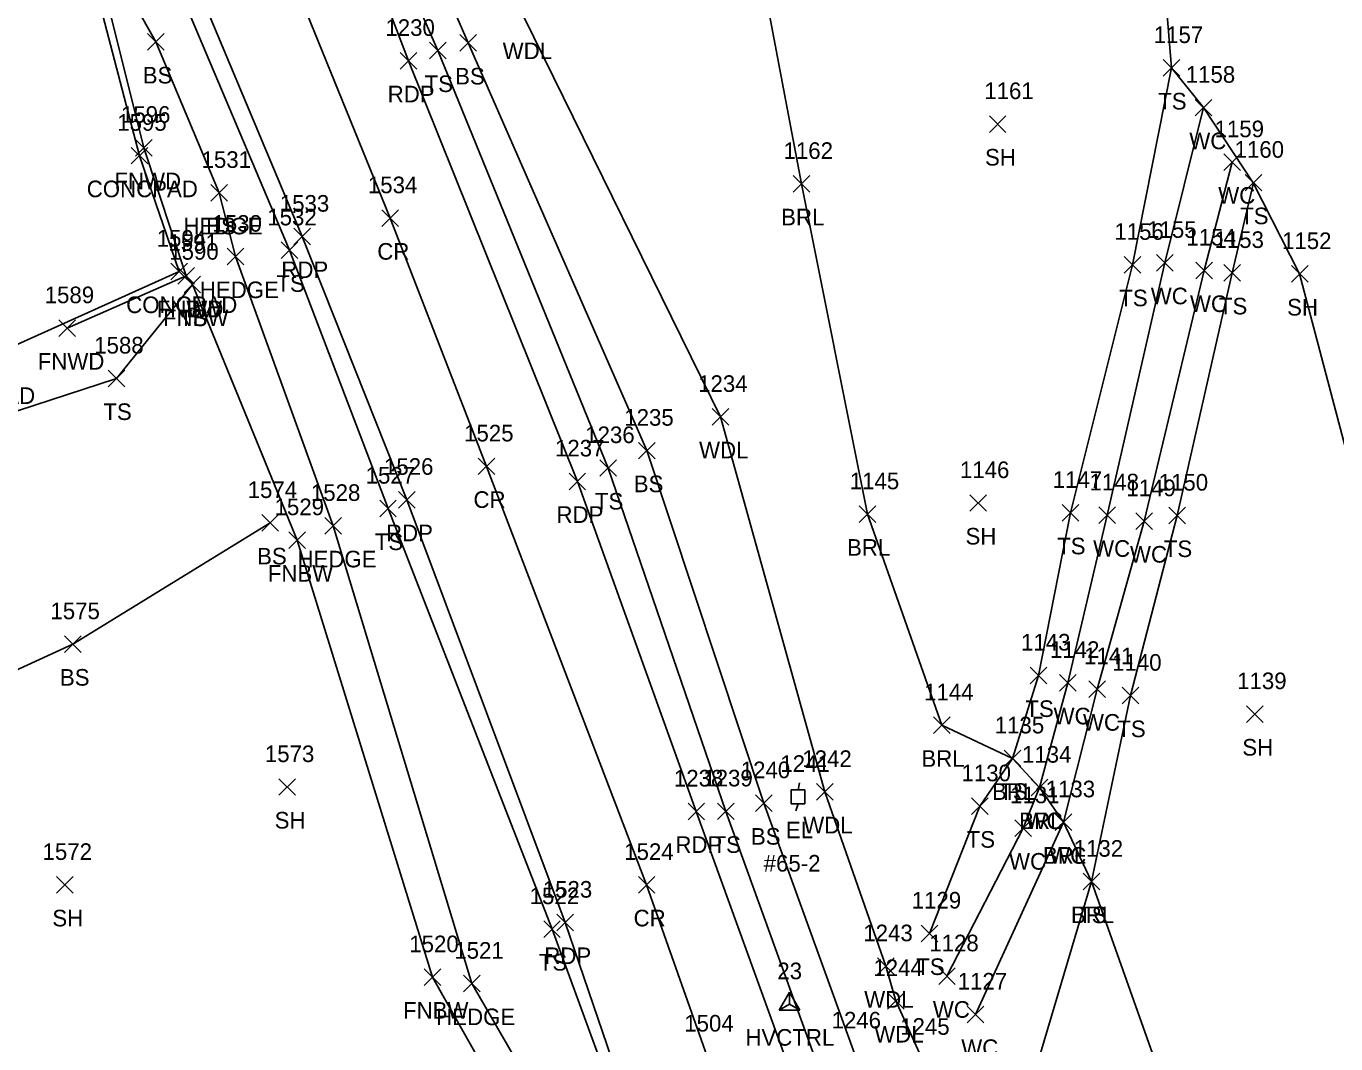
# Model space of a CAD drawing. Extents: x 1443590 to 1445966, y 578314 to 580556.
# Drawn here: x 1445184.7 to 1445342.4, y 578791.8 to 578914.3 of the extents above; entities that cross this region are included whole.
import ezdxf

# ---------------------------------------------------------------- set-up
doc = ezdxf.new("R2010")
doc.units = 0
for name, color, linetype in [('C_A', 7, 'Continuous'), ('C_I', 7, 'Continuous'), ('CPSM', 7, 'Continuous'), ('L_A', 7, 'Continuous'), ('L_I', 7, 'Continuous'), ('L_TIC', 7, 'Continuous'), ('LABL', 7, 'Continuous'), ('LAHR', 7, 'Continuous'), ('LAWA', 7, 'Continuous'), ('LAWE', 7, 'Continuous'), ('LELB', 7, 'Continuous'), ('LFNC', 7, 'Continuous'), ('LS', 7, 'Continuous'), ('LSOGP', 7, 'Continuous'), ('P_A', 7, 'Continuous'), ('P_I', 7, 'Continuous'), ('P_TIC', 7, 'Continuous'), ('PET', 7, 'Continuous'), ('PRC', 7, 'Continuous'), ('U_A', 7, 'Continuous'), ('U_C', 7, 'Continuous'), ('U_I', 7, 'Continuous'), ('UEPT', 7, 'Continuous')]:
    doc.layers.add(name, color=color, linetype=linetype)

msp = doc.modelspace()

# ---------------------------------------------------------------- linework, layer by layer
at = {"layer": 'CPSM'}
for p, q in [((1445275.37, 578795.87), (1445276.62, 578798.03)), ((1445277.87, 578795.87), (1445276.62, 578798.03)), ((1445276.62, 578796.59), (1445276.62, 578798.03)), ((1445275.37, 578795.87), (1445276.62, 578796.59)), ((1445276.62, 578796.59), (1445276.62, 578796.59)), ((1445276.62, 578796.59), (1445277.87, 578795.87)), ((1445275.37, 578795.87), (1445277.87, 578795.87))]:
    msp.add_line(p, q, dxfattribs=at)
at = {"layer": 'L_TIC'}
for points in [[(1445199.33, 578911.42), (1445201.33, 578913.42)], [(1445201.33, 578911.42), (1445199.33, 578913.42)], [(1445236.93, 578911.3), (1445238.93, 578913.3)], [(1445238.93, 578911.3), (1445236.93, 578913.3)], [(1445233.28, 578910.39), (1445235.28, 578912.39)], [(1445235.28, 578910.39), (1445233.28, 578912.39)], [(1445321.59, 578908.29), (1445323.59, 578910.29)], [(1445323.59, 578908.29), (1445321.59, 578910.29)], [(1445325.44, 578903.51), (1445327.44, 578905.51)], [(1445327.44, 578903.51), (1445325.44, 578905.51)], [(1445300.67, 578901.54), (1445302.67, 578903.54)], [(1445302.67, 578901.54), (1445300.67, 578903.54)], [(1445197.9, 578898.69), (1445199.9, 578900.69)], [(1445199.9, 578898.69), (1445197.9, 578900.69)], [(1445197.39, 578897.73), (1445199.39, 578899.73)], [(1445199.39, 578897.73), (1445197.39, 578899.73)], [(1445328.91, 578896.95), (1445330.91, 578898.95)], [(1445330.91, 578896.95), (1445328.91, 578898.95)], [(1445277.07, 578894.34), (1445279.07, 578896.34)], [(1445279.07, 578894.34), (1445277.07, 578896.34)], [(1445331.45, 578894.48), (1445333.45, 578896.48)], [(1445333.45, 578894.48), (1445331.45, 578896.48)], [(1445206.97, 578893.26), (1445208.97, 578895.26)], [(1445208.97, 578893.26), (1445206.97, 578895.26)], [(1445206.97, 578893.26), (1445208.97, 578895.26)], [(1445208.97, 578893.26), (1445206.97, 578895.26)], [(1445215.45, 578886.34), (1445217.45, 578888.34)], [(1445217.45, 578886.34), (1445215.45, 578888.34)], [(1445208.94, 578885.58), (1445210.94, 578887.58)], [(1445210.94, 578885.58), (1445208.94, 578887.58)], [(1445316.9, 578884.6), (1445318.9, 578886.6)], [(1445318.9, 578884.6), (1445316.9, 578886.6)], [(1445320.79, 578884.84), (1445322.79, 578886.84)], [(1445322.79, 578884.84), (1445320.79, 578886.84)], [(1445202.14, 578883.78), (1445204.14, 578885.78)], [(1445204.14, 578883.78), (1445202.14, 578885.78)], [(1445202.98, 578883.28), (1445204.98, 578885.28)], [(1445204.98, 578883.28), (1445202.98, 578885.28)], [(1445202.98, 578883.28), (1445204.98, 578885.28)], [(1445204.98, 578883.28), (1445202.98, 578885.28)], [(1445325.52, 578883.91), (1445327.52, 578885.91)], [(1445327.52, 578883.91), (1445325.52, 578885.91)], [(1445328.9, 578883.62), (1445330.9, 578885.62)], [(1445330.9, 578883.62), (1445328.9, 578885.62)], [(1445337.03, 578883.49), (1445339.03, 578885.49)], [(1445339.03, 578883.49), (1445337.03, 578885.49)], [(1445203.74, 578882.21), (1445205.74, 578884.21)], [(1445205.74, 578882.21), (1445203.74, 578884.21)], [(1445203.74, 578882.21), (1445205.74, 578884.21)], [(1445205.74, 578882.21), (1445203.74, 578884.21)], [(1445188.67, 578876.97), (1445190.67, 578878.97)], [(1445190.67, 578876.97), (1445188.67, 578878.97)], [(1445194.62, 578870.91), (1445196.62, 578872.91)], [(1445196.62, 578870.91), (1445194.62, 578872.91)], [(1445267.31, 578866.29), (1445269.31, 578868.29)], [(1445269.31, 578866.29), (1445267.31, 578868.29)], [(1445258.43, 578862.22), (1445260.43, 578864.22)], [(1445260.43, 578862.22), (1445258.43, 578864.22)], [(1445253.78, 578860.13), (1445255.78, 578862.13)], [(1445255.78, 578860.13), (1445253.78, 578862.13)], [(1445298.31, 578855.92), (1445300.31, 578857.92)], [(1445300.31, 578855.92), (1445298.31, 578857.92)], [(1445227.29, 578855.25), (1445229.29, 578857.25)], [(1445229.29, 578855.25), (1445227.29, 578857.25)], [(1445284.99, 578854.57), (1445286.99, 578856.57)], [(1445286.99, 578854.57), (1445284.99, 578856.57)], [(1445309.42, 578854.74), (1445311.42, 578856.74)], [(1445311.42, 578854.74), (1445309.42, 578856.74)], [(1445313.86, 578854.44), (1445315.86, 578856.44)], [(1445315.86, 578854.44), (1445313.86, 578856.44)], [(1445322.26, 578854.41), (1445324.26, 578856.41)], [(1445324.26, 578854.41), (1445322.26, 578856.41)], [(1445213.09, 578853.52), (1445215.09, 578855.52)], [(1445215.09, 578853.52), (1445213.09, 578855.52)], [(1445220.7, 578853.17), (1445222.7, 578855.17)], [(1445222.7, 578853.17), (1445220.7, 578855.17)], [(1445318.29, 578853.74), (1445320.29, 578855.74)], [(1445320.29, 578853.74), (1445318.29, 578855.74)], [(1445216.34, 578851.45), (1445218.34, 578853.45)], [(1445218.34, 578851.45), (1445216.34, 578853.45)], [(1445189.36, 578838.93), (1445191.36, 578840.93)], [(1445191.36, 578838.93), (1445189.36, 578840.93)], [(1445305.6, 578835.16), (1445307.6, 578837.16)], [(1445307.6, 578835.16), (1445305.6, 578837.16)], [(1445309.1, 578834.27), (1445311.1, 578836.27)], [(1445311.1, 578834.27), (1445309.1, 578836.27)], [(1445312.63, 578833.51), (1445314.63, 578835.51)], [(1445314.63, 578833.51), (1445312.63, 578835.51)], [(1445316.66, 578832.73), (1445318.66, 578834.73)], [(1445318.66, 578832.73), (1445316.66, 578834.73)], [(1445331.64, 578830.51), (1445333.64, 578832.51)], [(1445333.64, 578830.51), (1445331.64, 578832.51)], [(1445293.95, 578829.16), (1445295.95, 578831.16)], [(1445295.95, 578829.16), (1445293.95, 578831.16)], [(1445302.45, 578825.18), (1445304.45, 578827.18)], [(1445304.45, 578825.18), (1445302.45, 578827.18)], [(1445302.45, 578825.18), (1445304.45, 578827.18)], [(1445304.45, 578825.18), (1445302.45, 578827.18)], [(1445215.16, 578821.73), (1445217.16, 578823.73)], [(1445217.16, 578821.73), (1445215.16, 578823.73)], [(1445279.86, 578821.14), (1445281.86, 578823.14)], [(1445281.86, 578821.14), (1445279.86, 578823.14)], [(1445305.72, 578821.66), (1445307.72, 578823.66)], [(1445307.72, 578821.66), (1445305.72, 578823.66)], [(1445305.72, 578821.66), (1445307.72, 578823.66)], [(1445307.72, 578821.66), (1445305.72, 578823.66)], [(1445272.53, 578819.79), (1445274.53, 578821.79)], [(1445274.53, 578819.79), (1445272.53, 578821.79)], [(1445267.94, 578818.8), (1445269.94, 578820.8)], [(1445269.94, 578818.8), (1445267.94, 578820.8)], [(1445298.53, 578819.42), (1445300.53, 578821.42)], [(1445300.53, 578819.42), (1445298.53, 578821.42)], [(1445303.73, 578816.78), (1445305.73, 578818.78)], [(1445305.73, 578816.78), (1445303.73, 578818.78)], [(1445308.58, 578817.49), (1445310.58, 578819.49)], [(1445310.58, 578817.49), (1445308.58, 578819.49)], [(1445308.58, 578817.49), (1445310.58, 578819.49)], [(1445310.58, 578817.49), (1445308.58, 578819.49)], [(1445311.95, 578810.34), (1445313.95, 578812.34)], [(1445313.95, 578810.34), (1445311.95, 578812.34)], [(1445311.95, 578810.34), (1445313.95, 578812.34)], [(1445313.95, 578810.34), (1445311.95, 578812.34)], [(1445188.4, 578809.95), (1445190.4, 578811.95)], [(1445190.4, 578809.95), (1445188.4, 578811.95)], [(1445247.03, 578804.63), (1445249.03, 578806.63)], [(1445249.03, 578804.63), (1445247.03, 578806.63)], [(1445292.46, 578804.1), (1445294.46, 578806.1)], [(1445294.46, 578804.1), (1445292.46, 578806.1)], [(1445287.2, 578800.16), (1445289.2, 578802.16)], [(1445289.2, 578800.16), (1445287.2, 578802.16)], [(1445232.63, 578798.84), (1445234.63, 578800.84)], [(1445234.63, 578798.84), (1445232.63, 578800.84)], [(1445237.39, 578798.06), (1445239.39, 578800.06)], [(1445239.39, 578798.06), (1445237.39, 578800.06)], [(1445294.57, 578798.95), (1445296.57, 578800.95)], [(1445296.57, 578798.95), (1445294.57, 578800.95)], [(1445288.4, 578795.97), (1445290.4, 578797.97)], [(1445290.4, 578795.97), (1445288.4, 578797.97)], [(1445297.99, 578794.35), (1445299.99, 578796.35)], [(1445299.99, 578794.35), (1445297.99, 578796.35)]]:
    msp.add_lwpolyline(points, dxfattribs=at)
at = {"layer": 'LABL'}
msp.add_lwpolyline([(1445467.84, 578360.06), (1445455.38, 578392.07), (1445446.82, 578428.87), (1445442.38, 578441.48), (1445436.55, 578457.59), (1445425.34, 578488.87), (1445418.21, 578516.65), (1445402.21, 578560.94), (1445385.83, 578595.27), (1445371.99, 578640.68), (1445356.66, 578684.35), (1445342.86, 578722.22), (1445331.82, 578758.2), (1445312.95, 578811.34), (1445309.58, 578818.49), (1445306.72, 578822.66), (1445303.45, 578826.18), (1445294.95, 578830.16), (1445285.99, 578855.57), (1445278.07, 578895.34), (1445273.01, 578922.07), (1445267.74, 578942.65), (1445247.28, 578957.13)], dxfattribs=at)
at = {"layer": 'LAHR'}
msp.add_lwpolyline([(1445254.41, 578746.23), (1445258.45, 578752.56), (1445253.33, 578769.54), (1445252.5, 578771.58), (1445252.37, 578774.58), (1445250.96, 578777.29), (1445238.39, 578799.06), (1445221.7, 578854.17), (1445209.94, 578886.58), (1445207.97, 578894.26)], dxfattribs=at)
at = {"layer": 'LAWA'}
msp.add_lwpolyline([(1445247.28, 578957.13), (1445233.88, 578950.85), (1445230.79, 578941.76), (1445244.68, 578915.35), (1445268.31, 578867.29), (1445280.86, 578822.14), (1445288.2, 578801.16), (1445289.4, 578796.97), (1445292.63, 578789.9)], dxfattribs=at)
at = {"layer": 'LAWE'}
for points in [[(1445295.57, 578799.95), (1445304.73, 578817.78), (1445306.72, 578822.66), (1445310.1, 578835.27), (1445314.86, 578855.44), (1445321.79, 578885.84), (1445326.44, 578904.51)], [(1445298.99, 578795.35), (1445309.58, 578818.49), (1445313.63, 578834.51), (1445319.29, 578854.74), (1445326.52, 578884.91), (1445329.91, 578897.95)]]:
    msp.add_lwpolyline(points, dxfattribs=at)
at = {"layer": 'LELB'}
for points in [[(1445329.48, 578584.81), (1445322.12, 578605.88), (1445295.15, 578680.03), (1445283.74, 578711.72), (1445273.93, 578731.48), (1445266.49, 578750.22), (1445265.68, 578752.11), (1445264.69, 578763.32), (1445260.56, 578773.29), (1445259.58, 578775.95), (1445258.32, 578778.63), (1445255.83, 578784.34), (1445248.03, 578805.63), (1445228.29, 578856.25), (1445216.45, 578887.34), (1445198.29, 578930.27), (1445196.84, 578934.05), (1445190.79, 578941.35), (1445189.32, 578948.18), (1445182.47, 578967.95), (1445172.93, 578988.88)], [(1445221.16, 578951.69), (1445225.96, 578939.88), (1445237.93, 578912.3), (1445259.43, 578863.22), (1445273.53, 578820.79), (1445284.43, 578790.66), (1445285.42, 578784.95), (1445286.14, 578783.1), (1445288, 578780.72)], [(1445222.69, 578937.93), (1445234.28, 578911.39), (1445254.78, 578861.13), (1445268.94, 578819.8), (1445281.41, 578785.26), (1445283.41, 578779.74), (1445299.6, 578739.58), (1445316.15, 578694.47), (1445332.79, 578650.27), (1445347.4, 578607.95), (1445361.62, 578570.36), (1445377.25, 578524), (1445391.22, 578483.59), (1445406.36, 578442.9), (1445418.34, 578410.04), (1445429.91, 578378.9), (1445440.4, 578350.18)], [(1445207.97, 578894.26), (1445200.33, 578912.42), (1445192.18, 578926.88), (1445191.71, 578927.33), (1445191.11, 578927.14), (1445176.61, 578924.3), (1445170.78, 578923.01), (1445170.16, 578923.93), (1445166.24, 578933.37)], [(1445293.46, 578805.1), (1445299.53, 578820.42), (1445303.45, 578826.18), (1445306.6, 578836.16), (1445310.42, 578855.74), (1445317.9, 578885.6), (1445322.59, 578909.29)], [(1445315.49, 578748.71), (1445304.85, 578784.08), (1445312.95, 578811.34), (1445317.66, 578833.73), (1445323.26, 578855.41), (1445329.9, 578884.62), (1445332.45, 578895.48)], [(1445119.73, 578864.36), (1445144.28, 578868.04), (1445166.59, 578864.16), (1445179.71, 578866.73), (1445195.62, 578871.91), (1445204.74, 578883.21)], [(1445214.09, 578854.52), (1445190.36, 578839.93), (1445167.8, 578829.56), (1445141.43, 578819.93)]]:
    msp.add_lwpolyline(points, dxfattribs=at)
at = {"layer": 'LFNC'}
for points in [[(1445189.67, 578877.97), (1445203.98, 578884.28), (1445198.9, 578899.69), (1445192.26, 578926.4), (1445192.18, 578926.88)], [(1445192.51, 578679.04), (1445204.62, 578692.01), (1445226.1, 578714.33), (1445242.47, 578733.97), (1445254.41, 578746.23), (1445250.78, 578767.41), (1445249.79, 578770.3), (1445248.54, 578772.3), (1445247.12, 578775.95), (1445233.63, 578799.84), (1445217.34, 578852.45), (1445204.74, 578883.21), (1445203.98, 578884.28)]]:
    msp.add_lwpolyline(points, dxfattribs=at)
at = {"layer": 'LS'}
msp.add_lwpolyline([(1445166.74, 578891.14), (1445172.37, 578879.59), (1445178.8, 578873.84), (1445203.14, 578884.78), (1445198.39, 578898.73), (1445191.21, 578926.24), (1445176.33, 578923.22), (1445170.2, 578921.96), (1445165.13, 578932.82), (1445165.03, 578933.2), (1445152.66, 578929.14)], dxfattribs=at)
at = {"layer": 'LSOGP'}
msp.add_lwpolyline([(1445435.83, 578565.97), (1445425.64, 578608.34), (1445409.71, 578653.21), (1445404.09, 578695.52), (1445388.82, 578734.18), (1445378, 578775.88), (1445362.42, 578805.61), (1445354.16, 578836.67), (1445344.42, 578860.17), (1445338.02, 578884.49), (1445332.44, 578895.48), (1445326.44, 578904.52), (1445322.58, 578909.3), (1445318.45, 578959.47), (1445320.47, 578993.49)], dxfattribs=at)
at = {"layer": 'P_TIC'}
for points in [[(1445229.76, 578909.15), (1445231.76, 578911.15)], [(1445231.76, 578909.15), (1445229.76, 578911.15)], [(1445227.56, 578890.21), (1445229.56, 578892.21)], [(1445229.56, 578890.21), (1445227.56, 578892.21)], [(1445216.97, 578887.99), (1445218.97, 578889.99)], [(1445218.97, 578887.99), (1445216.97, 578889.99)], [(1445239.14, 578860.33), (1445241.14, 578862.33)], [(1445241.14, 578860.33), (1445239.14, 578862.33)], [(1445250.08, 578858.52), (1445252.08, 578860.52)], [(1445252.08, 578858.52), (1445250.08, 578860.52)], [(1445229.56, 578856.31), (1445231.56, 578858.31)], [(1445231.56, 578856.31), (1445229.56, 578858.31)], [(1445264.4, 578818.79), (1445266.4, 578820.79)], [(1445266.4, 578818.79), (1445264.4, 578820.79)], [(1445258.42, 578809.95), (1445260.42, 578811.95)], [(1445260.42, 578809.95), (1445258.42, 578811.95)], [(1445248.61, 578805.41), (1445250.61, 578807.41)], [(1445250.61, 578805.41), (1445248.61, 578807.41)]]:
    msp.add_lwpolyline(points, dxfattribs=at)
at = {"layer": 'PET'}
for points in [[(1445418.89, 578342.02), (1445405.88, 578377.14), (1445393.26, 578414.23), (1445384.94, 578436.64), (1445373.41, 578468.96), (1445357.56, 578512.83), (1445344.62, 578550.03), (1445330.99, 578586.22), (1445323.64, 578606.66), (1445310.56, 578643.56), (1445297.05, 578680.63), (1445286.07, 578712.45), (1445276.51, 578732.61), (1445268.43, 578753.25), (1445256.91, 578785.04), (1445249.61, 578806.41), (1445230.56, 578857.31), (1445217.97, 578888.99), (1445200.05, 578931.7), (1445199.72, 578935.44), (1445193.89, 578943.66), (1445183.72, 578968.31), (1445171.41, 579000.64)], [(1445204.47, 578977.72), (1445211.07, 578960.69), (1445220.5, 578936.98), (1445230.76, 578910.15), (1445251.08, 578859.52), (1445265.4, 578819.79), (1445279.28, 578781.46), (1445295.62, 578738.27), (1445312.78, 578693.03), (1445329.09, 578649.05), (1445344.77, 578606.81), (1445359.16, 578569.06), (1445375.47, 578523.38), (1445389.92, 578483.27), (1445404.56, 578441.9), (1445416.57, 578409.56), (1445427.35, 578377.72), (1445437.94, 578349.1)]]:
    msp.add_lwpolyline(points, dxfattribs=at)
at = {"layer": 'PRC'}
msp.add_lwpolyline([(1445428.76, 578345.92), (1445416.12, 578381.06), (1445402.82, 578417.2), (1445394.53, 578440.03), (1445382.79, 578472.56), (1445367.55, 578515.78), (1445354.3, 578552.77), (1445340.07, 578591.68), (1445332.93, 578610.75), (1445320.05, 578646.79), (1445306.48, 578683.94), (1445294.78, 578715.83), (1445285.68, 578740.23), (1445278.69, 578759.19), (1445266.72, 578790.29), (1445259.42, 578810.95), (1445240.14, 578861.33), (1445228.56, 578891.21), (1445209.9, 578937.12), (1445195.27, 578973.7), (1445179.73, 579007.4), (1445167.09, 579032.9), (1445157.85, 579050.89), (1445142.74, 579080.19)], dxfattribs=at)
at = {"layer": 'UEPT'}
for p, q in [((1445277.81, 578823.22), (1445277.64, 578822.38)), ((1445276.81, 578820.72), (1445276.81, 578822.38)), ((1445276.81, 578822.38), (1445278.47, 578822.38)), ((1445277.64, 578821.55), (1445277.64, 578821.55)), ((1445278.47, 578822.38), (1445278.47, 578820.72)), ((1445278.47, 578820.72), (1445276.81, 578820.72)), ((1445277.39, 578819.88), (1445277.64, 578820.72))]:
    msp.add_line(p, q, dxfattribs=at)

# ---------------------------------------------------------------- texts
at = {"layer": 'C_A'}
msp.add_text('HVCTRL', height=2, dxfattribs=at).set_placement((1445271.31, 578791.59))
at = {"layer": 'C_I'}
msp.add_text('23', height=2, dxfattribs=at).set_placement((1445275.15, 578799.59))
at = {"layer": 'L_A'}
for s, p in [('WDL', (1445242.09, 578910.35)), ('BS', (1445198.77, 578907.42)), ('TS', (1445232.69, 578906.39)), ('BS', (1445236.37, 578907.3)), ('TS', (1445320.99, 578904.29)), ('WC', (1445324.74, 578899.51)), ('SH', (1445300.15, 578897.54)), ('CONCPAD', (1445192.03, 578893.73)), ('FNWD', (1445195.36, 578894.69)), ('WC', (1445328.22, 578892.95)), ('TS', (1445330.86, 578890.48)), ('HEDGE', (1445203.67, 578889.26)), ('BS', (1445206.41, 578889.26)), ('BRL', (1445275.61, 578890.34)), ('HEDGE', (1445205.64, 578881.58)), ('TS', (1445214.86, 578882.34)), ('CONCPAD', (1445196.78, 578879.78)), ('TS', (1445316.31, 578880.6)), ('WC', (1445320.1, 578880.84)), ('WC', (1445324.82, 578879.91)), ('TS', (1445328.3, 578879.62)), ('SH', (1445336.51, 578879.49)), ('FNBW', (1445200.45, 578879.28)), ('FNWD', (1445200.45, 578879.28)), ('FNBW', (1445201.21, 578878.21)), ('TS', (1445203.15, 578878.21)), ('FNWD', (1445186.13, 578872.97)), ('CONCPAD', (1445172.45, 578868.84)), ('TS', (1445194.03, 578866.91)), ('WDL', (1445265.73, 578862.29)), ('BS', (1445257.87, 578858.22)), ('TS', (1445253.19, 578856.13)), ('TS', (1445226.7, 578851.25)), ('SH', (1445297.8, 578851.92)), ('BS', (1445212.53, 578849.52)), ('BRL', (1445283.54, 578850.57)), ('TS', (1445308.83, 578850.74)), ('WC', (1445313.16, 578850.44)), ('WC', (1445317.6, 578849.74)), ('TS', (1445321.67, 578850.41)), ('HEDGE', (1445217.4, 578849.17)), ('FNBW', (1445213.82, 578847.45)), ('BS', (1445188.8, 578834.93)), ('TS', (1445305.01, 578831.16)), ('WC', (1445308.4, 578830.27)), ('WC', (1445311.94, 578829.51)), ('TS', (1445316.07, 578828.73)), ('SH', (1445331.12, 578826.51)), ('BRL', (1445292.49, 578825.16)), ('BRL', (1445300.99, 578821.18)), ('TS', (1445301.86, 578821.18)), ('SH', (1445214.65, 578817.73)), ('WDL', (1445278.27, 578817.14)), ('BRL', (1445304.27, 578817.66)), ('WC', (1445305.03, 578817.66)), ('TS', (1445267.35, 578814.8)), ('BS', (1445271.97, 578815.79)), ('TS', (1445297.94, 578815.42)), ('BRL', (1445307.12, 578813.49)), ('WC', (1445307.88, 578813.49)), ('WC', (1445303.04, 578812.78)), ('SH', (1445187.89, 578805.95)), ('BRL', (1445310.49, 578806.34)), ('TS', (1445311.36, 578806.34)), ('TS', (1445246.44, 578800.63)), ('TS', (1445291.87, 578800.1)), ('WDL', (1445285.61, 578796.16)), ('FNBW', (1445230.1, 578794.84)), ('WC', (1445293.87, 578794.95)), ('HEDGE', (1445234.09, 578794.06)), ('WDL', (1445286.82, 578791.97)), ('WC', (1445297.29, 578790.35))]:
    msp.add_text(s, height=2, dxfattribs=at).set_placement(p)
at = {"layer": 'L_I'}
for s, p in [('1157', (1445320.46, 578912.29)), ('1158', (1445324.31, 578907.51)), ('1161', (1445300.06, 578905.54)), ('1595', (1445195.7, 578901.73)), ('1596', (1445196.15, 578902.69)), ('1159', (1445327.78, 578900.95)), ('1162', (1445275.9, 578898.34)), ('1160', (1445330.19, 578898.48)), ('1531', (1445205.85, 578897.26)), ('1531', (1445205.85, 578897.26)), ('1530', (1445207.16, 578889.58)), ('1532', (1445213.76, 578890.34)), ('1155', (1445319.67, 578888.84)), ('1594', (1445200.45, 578887.78)), ('1591', (1445201.86, 578887.28)), ('1591', (1445201.86, 578887.28)), ('1156', (1445315.72, 578888.6)), ('1154', (1445324.39, 578887.91)), ('1153', (1445327.77, 578887.62)), ('1152', (1445335.9, 578887.49)), ('1590', (1445201.96, 578886.21)), ('1590', (1445201.96, 578886.21)), ('1589', (1445186.97, 578880.97)), ('1588', (1445192.93, 578874.91)), ('1234', (1445265.62, 578870.29)), ('1235', (1445256.73, 578866.22)), ('1236', (1445252.03, 578864.13)), ('1527', (1445225.6, 578859.25)), ('1146', (1445297.13, 578859.92)), ('1574', (1445211.4, 578857.52)), ('1145', (1445283.87, 578858.57)), ('1147', (1445308.3, 578858.74)), ('1148', (1445312.73, 578858.44)), ('1149', (1445317.16, 578857.74)), ('1150', (1445321.05, 578858.41)), ('1528', (1445219.01, 578857.17)), ('1529', (1445214.64, 578855.45)), ('1575', (1445187.66, 578842.93)), ('1143', (1445304.48, 578839.16)), ('1142', (1445307.97, 578838.27)), ('1141', (1445312.07, 578837.51)), ('1140', (1445315.45, 578836.73)), ('1139', (1445330.5, 578834.51)), ('1144', (1445292.82, 578833.16)), ('1135', (1445301.32, 578829.18)), ('1135', (1445301.32, 578829.18)), ('1573', (1445213.47, 578825.73)), ('1242', (1445278.16, 578825.14)), ('1134', (1445304.6, 578825.66)), ('1134', (1445304.6, 578825.66)), ('1239', (1445266.24, 578822.8)), ('1240', (1445270.75, 578823.79)), ('1130', (1445297.32, 578823.42)), ('1133', (1445307.45, 578821.49)), ('1133', (1445307.45, 578821.49)), ('1131', (1445303.17, 578820.78)), ('1572', (1445186.71, 578813.95)), ('1132', (1445310.82, 578814.34)), ('1132', (1445310.82, 578814.34)), ('1522', (1445245.34, 578808.63)), ('1129', (1445291.33, 578808.1)), ('1243', (1445285.5, 578804.16)), ('1520', (1445230.85, 578802.84)), ('1128', (1445293.44, 578802.95)), ('1521', (1445236.27, 578802.06)), ('1244', (1445286.71, 578799.97)), ('1127', (1445296.86, 578798.35)), ('1246', (1445281.68, 578793.66)), ('1245', (1445289.94, 578792.9)), ('1245', (1445289.94, 578792.9))]:
    msp.add_text(s, height=2, dxfattribs=at).set_placement(p)
at = {"layer": 'P_A'}
for s, p in [('RDP', (1445228.25, 578905.15)), ('CR', (1445227, 578886.21)), ('RDP', (1445215.45, 578883.99)), ('CR', (1445238.58, 578856.33)), ('RDP', (1445248.57, 578854.52)), ('RDP', (1445228.05, 578852.31)), ('RDP', (1445262.88, 578814.79)), ('CR', (1445257.85, 578805.95)), ('RDP', (1445247.1, 578801.41))]:
    msp.add_text(s, height=2, dxfattribs=at).set_placement(p)
at = {"layer": 'P_I'}
for s, p in [('1230', (1445227.98, 578913.15)), ('1534', (1445225.87, 578894.21)), ('1533', (1445215.27, 578891.99)), ('1525', (1445237.45, 578864.33)), ('1237', (1445248.39, 578862.52)), ('1526', (1445227.81, 578860.31)), ('1238', (1445262.7, 578822.79)), ('1524', (1445256.72, 578813.95)), ('1523', (1445246.92, 578809.41)), ('1504', (1445263.95, 578793.29))]:
    msp.add_text(s, height=2, dxfattribs=at).set_placement(p)
at = {"layer": 'U_A'}
msp.add_text('EL', height=2, dxfattribs=at).set_placement((1445276.18, 578816.55))
at = {"layer": 'U_C'}
msp.add_text('#65-2', height=2, dxfattribs=at).set_placement((1445273.51, 578812.55))
at = {"layer": 'U_I'}
msp.add_text('1241', height=2, dxfattribs=at).set_placement((1445275.51, 578824.55))

doc.saveas('drawing.dxf')
